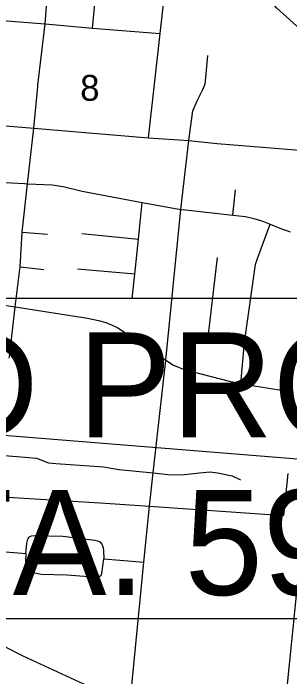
# Model space of a CAD drawing. Extents: x 0 to 34, y 0 to 22.
# Drawn here: x 8.369 to 8.816, y 17.836 to 18.91 of the extents above; entities that cross this region are included whole.
import ezdxf

# ---------------------------------------------------------------- set-up
doc = ezdxf.new("R2010")
doc.units = 0
for name, color, linetype in [('GM_X_City_Street', 7, 'Continuous'), ('GM_X_Corporation', 7, 'Continuous'), ('GM_X_County_Road', 7, 'Continuous'), ('GM_X_Rail_Line', 7, 'Continuous'), ('GM_X_Section_Text', 7, 'Continuous'), ('SH_Masking', 7, 'Continuous'), ('SH_Text', 7, 'Continuous')]:
    doc.layers.add(name, color=color, linetype=linetype)

msp = doc.modelspace()

# ---------------------------------------------------------------- linework, layer by layer
at = {"layer": 'GM_X_City_Street'}
for p, q in [((8.4972, 18.886), (8.5029, 18.9474)), ((8.7239, 18.5832), (8.7283, 18.6243)), ((8.3834, 18.5557), (8.4244, 18.5524)), ((8.4801, 18.5535), (8.5713, 18.5444)), ((8.3802, 18.4994), (8.4187, 18.4953)), ((8.5654, 18.4878), (8.473, 18.4959)), ((8.8063, 18.0969), (8.8137, 18.1647)), ((8.3349, 18.0398), (8.3893, 18.0355)), ((8.5157, 18.0267), (8.5802, 18.0214))]:
    msp.add_line(p, q, dxfattribs=at)
for points in [[(8.2041, 18.8912), (8.2052, 18.8981), (8.2084, 18.9033), (8.2137, 18.9076), (8.2203, 18.9086), (8.3518, 18.8983), (8.4206, 18.8926), (8.4972, 18.886), (8.6065, 18.8774)], [(8.6529, 18.7042), (8.657, 18.7363), (8.6594, 18.7519), (8.6663, 18.7681), (8.6753, 18.7867), (8.6791, 18.7957), (8.6801, 18.8057), (8.6838, 18.8416)], [(8.1077, 18.5988), (8.0852, 18.6344), (8.1209, 18.6575), (8.1334, 18.6564), (8.1752, 18.6512), (8.1833, 18.6508), (8.2803, 18.6396), (8.3873, 18.6343), (8.3921, 18.634), (8.4317, 18.6321), (8.4498, 18.6296), (8.4803, 18.6219), (8.5774, 18.6038), (8.64, 18.5923), (8.6474, 18.5915), (8.7239, 18.5832), (8.7443, 18.5809), (8.7578, 18.5775), (8.7707, 18.5741), (8.7846, 18.5685), (8.8001, 18.5621), (8.8164, 18.556)], [(8.5613, 18.4481), (8.5654, 18.4878), (8.5713, 18.5444), (8.5774, 18.6038)], [(8.7367, 18.3104), (8.7429, 18.3771), (8.7608, 18.5032), (8.7643, 18.5144), (8.7846, 18.5685)], [(8.7429, 18.3771), (8.6947, 18.3817), (8.6898, 18.383), (8.6878, 18.3844), (8.6861, 18.3872), (8.6853, 18.3904), (8.6851, 18.3948), (8.6992, 18.5144)], [(8.0676, 18.1781), (8.1257, 18.2082), (8.1267, 18.2088), (8.1355, 18.2096), (8.1503, 18.2092), (8.3486, 18.1943), (8.3943, 18.1909), (8.4065, 18.1898), (8.426, 18.1823), (8.4377, 18.1809), (8.5151, 18.1759), (8.54, 18.1713), (8.5951, 18.1657), (8.6237, 18.1628), (8.6461, 18.1632), (8.6701, 18.1659), (8.6873, 18.1673), (8.6994, 18.1658), (8.7228, 18.1613), (8.7363, 18.1545)], [(8.3427, 18.1275), (8.5175, 18.1169), (8.5891, 18.112), (8.8063, 18.0969)], [(8.3893, 18.0355), (8.3909, 18.0521), (8.3926, 18.0585), (8.3932, 18.0597), (8.3943, 18.0614), (8.3961, 18.063), (8.3988, 18.064), (8.4034, 18.0643), (8.4492, 18.0635), (8.5008, 18.0572), (8.5047, 18.0559), (8.5088, 18.0541), (8.5122, 18.0503), (8.5132, 18.0477), (8.5143, 18.0446), (8.5148, 18.0402), (8.5157, 18.0267)], [(8.3893, 18.0355), (8.3886, 18.0218), (8.389, 18.0178), (8.3928, 18.0111), (8.3969, 18.0069), (8.4014, 18.0048), (8.4142, 18.0018), (8.4555, 18.0006), (8.5051, 17.997), (8.509, 17.9985), (8.511, 18.0002), (8.5124, 18.0029), (8.5157, 18.0267)]]:
    msp.add_lwpolyline(points, dxfattribs=at)
at = {"layer": 'GM_X_Corporation'}
for points in [[(8.9, 18.6915), (8.9, 19.1876), (7.9506, 19.2737), (7.8526, 18.2675), (8.8482, 18.1868)], [(8.8482, 18.1868), (8.7485, 17.1931), (7.7575, 17.2431), (7.8526, 18.2675)], [(8.9, 17.1752), (8.9, 18.1813), (8.8482, 18.1868), (8.7485, 17.1931)]]:
    msp.add_lwpolyline(points, close=True, dxfattribs=at)
at = {"layer": 'GM_X_County_Road'}
for points in [[(8.4088, 18.7934), (8.4206, 18.8926), (8.4299, 19.0133), (8.4409, 19.1278), (8.4417, 19.1363), (8.445, 19.1703), (8.4471, 19.1906), (8.4479, 19.1983), (8.4604, 19.2899), (8.4707, 19.4216), (8.4719, 19.4333), (8.4923, 19.6097), (8.4959, 19.6279)], [(8.5874, 18.7084), (8.6065, 18.8774), (8.6208, 19.0011), (8.6224, 19.0214), (8.6337, 19.1175), (8.6346, 19.1281), (8.6432, 19.209), (8.6497, 19.2682), (8.6532, 19.3011), (8.6578, 19.339), (8.6633, 19.386)], [(8.3626, 18.3515), (8.3628, 18.3536), (8.3722, 18.4349), (8.3802, 18.4994), (8.3834, 18.5557), (8.3921, 18.634), (8.4021, 18.724), (8.4086, 18.7914), (8.4088, 18.7934)], [(7.9947, 18.7591), (8.1282, 18.747), (8.1349, 18.7465), (8.1886, 18.7419), (8.4021, 18.724)], [(8.4021, 18.724), (8.5874, 18.7084), (8.6529, 18.7042), (8.6988, 18.699), (8.8316, 18.6884), (8.8416, 18.6895), (8.8491, 18.69), (8.8607, 18.6962), (8.9, 18.7244)], [(8.6156, 18.3483), (8.64, 18.5923), (8.6529, 18.7042)], [(8.3219, 18.4423), (8.3722, 18.4349), (8.4893, 18.4164), (8.5071, 18.4128), (8.5185, 18.4094), (8.5288, 18.405), (8.5382, 18.4007), (8.5744, 18.3767), (8.6156, 18.3483), (8.6282, 18.3403), (8.6374, 18.3367), (8.6453, 18.3332), (8.7182, 18.3141), (8.7367, 18.3104), (8.755, 18.3074), (8.782, 18.3032), (8.8221, 18.2967)], [(8.5091, 17.5391), (8.5094, 17.5405), (8.5284, 17.6371), (8.5329, 17.6519), (8.5389, 17.6683), (8.5445, 17.6856), (8.549, 17.7043), (8.5535, 17.7498), (8.5802, 18.0214), (8.5891, 18.112), (8.5951, 18.1657), (8.6156, 18.3483)]]:
    msp.add_lwpolyline(points, dxfattribs=at)
at = {"layer": 'GM_X_Rail_Line'}
for points in [[(8.9, 18.8237), (8.795, 18.9183), (8.6846, 19.0497), (8.6488, 19.1303), (8.6458, 19.1602), (8.6339, 19.199), (8.5563, 19.2289), (8.2864, 19.2507), (8.1872, 19.2444), (8.0986, 19.2233), (8.01, 19.2212), (7.9298, 19.2212), (7.7314, 19.2507)], [(8.5673, 17.785), (8.3852, 17.869), (7.5731, 18.2826), (7.4939, 18.3285), (7.448, 18.3697)]]:
    msp.add_lwpolyline(points, dxfattribs=at)
at = {"layer": 'SH_Masking'}
msp.add_lwpolyline([(7.8046, 18.4489), (9.562, 18.4489), (9.562, 17.9295), (7.8046, 17.9295)], close=True, dxfattribs=at)
at = {"layer": 'SH_Text'}
msp.add_lwpolyline([(7.8046, 18.4489), (9.562, 18.4489), (9.562, 17.9295), (7.8046, 17.9295)], close=True, dxfattribs=at)
msp.add_lwpolyline([(7.8046, 18.4489), (9.562, 18.4489), (9.562, 17.9295), (7.8046, 17.9295)], close=True, dxfattribs=at)

# ---------------------------------------------------------------- texts
at = {"layer": 'GM_X_Section_Text'}
msp.add_text('8', height=0.0419, rotation=0, dxfattribs=at).set_placement((8.4773, 18.7682))
at = {"layer": 'SH_Text'}
for s, p in [('END PROJECT', (7.93, 18.2232)), ('STA. 59+00', (8.0777, 17.9682))]:
    msp.add_text(s, height=0.17, dxfattribs=at).set_placement(p)

doc.saveas('drawing.dxf')
